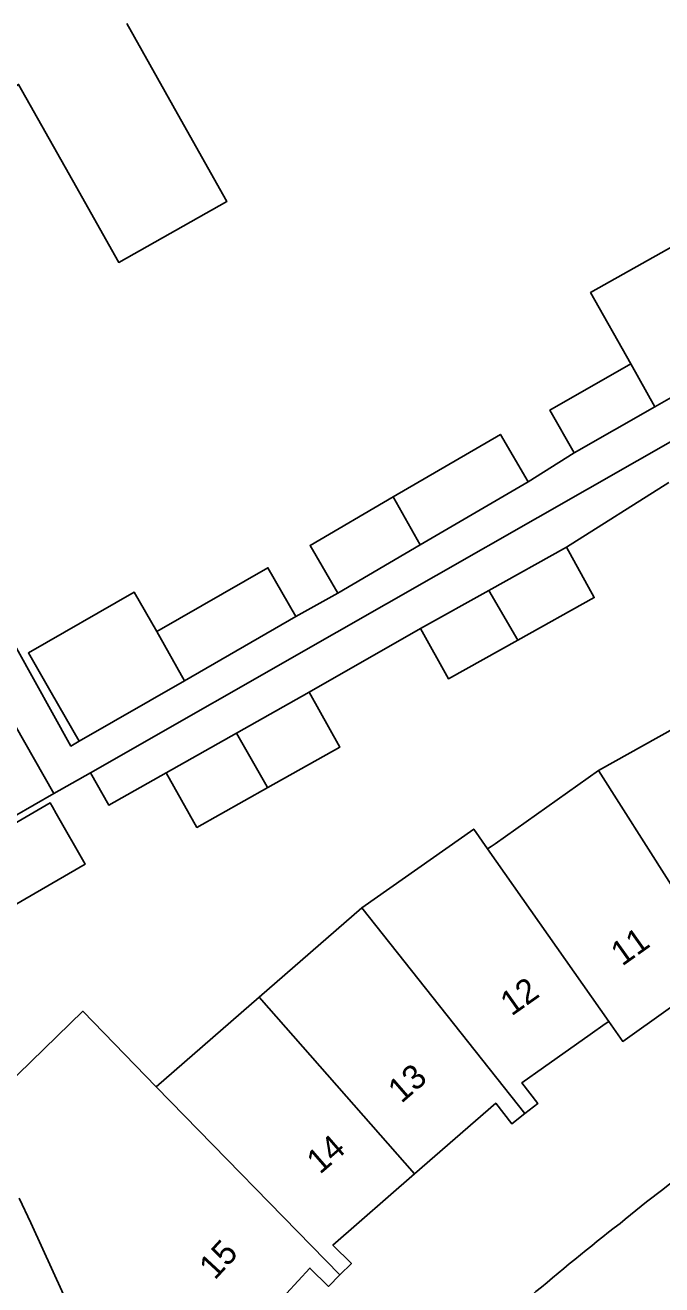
# Model space of a CAD drawing. Extents: x 160379 to 161131, y 383940 to 384849.
# Drawn here: x 160899.6 to 160925.8, y 384329.7 to 384381.4 of the extents above; entities that cross this region are included whole.
import ezdxf

# ---------------------------------------------------------------- set-up
doc = ezdxf.new("R2010")
doc.units = 0
for name, color, linetype in [('IMGEO_Pand', 7, 'Continuous'), ('IMGEO_Pand_nummerreeks', 7, 'Continuous'), ('IMGEO_Voetpad_open', 7, 'Continuous')]:
    doc.layers.add(name, color=color, linetype=linetype)

msp = doc.modelspace()

# ---------------------------------------------------------------- linework, layer by layer
at = {"layer": 'IMGEO_Pand'}
for points in [[(160903.781, 384381.502), (160905.995, 384377.574), (160907.896, 384374.2), (160903.455, 384371.697), (160901.554, 384375.071), (160899.339, 384378.999), (160898.91, 384378.757)], [(160924.495, 384367.526), (160922.844, 384370.455), (160928.081, 384373.408), (160930.71, 384368.745)], [(160925.486, 384365.768), (160928.834, 384367.677), (160930.71, 384368.745)], [(160922.171, 384363.878), (160921.171, 384365.631), (160924.495, 384367.526)], [(160925.486, 384365.768), (160924.495, 384367.526)], [(160922.171, 384363.878), (160925.486, 384365.768)], [(160914.736, 384362.066), (160919.137, 384364.632), (160920.275, 384362.681)], [(160900.782, 384349.886), (160892.877, 384363.758)], [(160915.845, 384360.099), (160920.275, 384362.681)], [(160912.455, 384358.122), (160911.318, 384360.073), (160914.736, 384362.066)], [(160914.736, 384362.066), (160915.845, 384360.099)], [(160912.455, 384358.122), (160915.845, 384360.099)], [(160900.782, 384349.886), (160893.497, 384345.71), (160885.446, 384359.541)], [(160918.664, 384358.228), (160921.851, 384359.998)], [(160921.851, 384359.998), (160922.996, 384357.936), (160919.85, 384356.188)], [(160905.016, 384356.537), (160909.582, 384359.161), (160910.737, 384357.152)], [(160901.83, 384352.033), (160900.675, 384354.042), (160899.742, 384355.666), (160904.083, 384358.161), (160905.016, 384356.537)], [(160915.855, 384356.667), (160918.664, 384358.228)], [(160918.664, 384358.228), (160919.85, 384356.188)], [(160906.154, 384354.518), (160910.737, 384357.152)], [(160906.154, 384354.518), (160905.016, 384356.537)], [(160919.85, 384356.188), (160917, 384354.605), (160915.855, 384356.667)], [(160901.83, 384352.033), (160906.154, 384354.518)], [(160908.288, 384352.363), (160911.278, 384354.045)], [(160911.278, 384354.045), (160912.541, 384351.8), (160909.579, 384350.135)], [(160923.164, 384350.833), (160928.121, 384353.598)], [(160905.405, 384350.741), (160908.288, 384352.363)], [(160908.288, 384352.363), (160909.551, 384350.171), (160909.579, 384350.135)], [(160909.579, 384350.135), (160906.667, 384348.497), (160905.405, 384350.741)], [(160918.612, 384347.613), (160918.754, 384347.713), (160918.92, 384347.831), (160923.164, 384350.833)], [(160923.164, 384350.833), (160928.95, 384341.753)], [(160897.738, 384347.826), (160900.637, 384349.502), (160900.728, 384349.344), (160900.885, 384349.07), (160902.078, 384346.992), (160899.17, 384345.311)], [(160913.442, 384345.194), (160918.038, 384348.43), (160918.612, 384347.613)], [(160923.589, 384340.534), (160918.612, 384347.613)], [(160909.227, 384341.53), (160913.442, 384345.194)], [(160920.135, 384336.748), (160913.442, 384345.194)], [(160928.95, 384341.753), (160928.359, 384341.386), (160927.795, 384342.295), (160924.167, 384339.712), (160923.589, 384340.534)], [(160904.989, 384337.846), (160909.227, 384341.53)], [(160915.609, 384334.275), (160909.227, 384341.53)], [(160897.698, 384336.811), (160901.981, 384340.955), (160904.989, 384337.846)], [(160923.589, 384340.534), (160923.447, 384340.434), (160922.827, 384339.997), (160920.905, 384338.64), (160920.015, 384338.01), (160920.671, 384337.164), (160920.135, 384336.748)], [(160904.989, 384337.846), (160912.543, 384330.129)], [(160920.135, 384336.748), (160919.6, 384336.333), (160918.944, 384337.178), (160915.609, 384334.275)], [(160915.609, 384334.275), (160912.255, 384331.354), (160913.012, 384330.598), (160912.543, 384330.129)], [(160903.737, 384323.745), (160899.847, 384332.265), (160899.365, 384333.284)], [(160912.543, 384330.129), (160912.067, 384329.652), (160911.31, 384330.409), (160908.906, 384327.811), (160908.189, 384327.026), (160907.435, 384327.713), (160903.737, 384323.745)]]:
    msp.add_lwpolyline(points, dxfattribs=at)
at = {"layer": 'IMGEO_Voetpad_open'}
for points in [[(160889.483, 384373.444), (160899.258, 384355.853), (160901.489, 384351.837), (160901.83, 384352.033)], [(160932.462, 384368.11), (160932.536, 384367.981), (160924.758, 384363.549), (160912.419, 384356.518), (160902.287, 384350.744)], [(160920.275, 384362.681), (160922.171, 384363.878)], [(160921.851, 384359.998), (160926.054, 384362.663)], [(160910.737, 384357.152), (160912.455, 384358.122)], [(160911.278, 384354.045), (160915.855, 384356.667)], [(160902.287, 384350.744), (160900.782, 384349.886)], [(160902.287, 384350.744), (160903.045, 384349.413), (160905.405, 384350.741)]]:
    msp.add_lwpolyline(points, dxfattribs=at)
for centre, radius, start, end in [((160964.285, 384283.453), 63.237, 121.37691, 129.51133), ((160988.457, 384249.316), 104.998, 127.83548, 133.0119)]:
    msp.add_arc(centre, radius, start, end, dxfattribs=at)

# ---------------------------------------------------------------- texts
at = {"layer": 'IMGEO_Pand_nummerreeks'}
for s, rotation, p in [('11', 35.4489, (160924.138, 384342.779)), ('12', 35.2312, (160919.593, 384340.731)), ('13', 41.0384, (160915.067, 384337.144)), ('14', 41.0526, (160911.722, 384334.231)), ('15', 47.3068, (160907.399, 384329.886))]:
    msp.add_text(s, height=1, rotation=rotation, dxfattribs=at).set_placement(p)

doc.saveas('drawing.dxf')
